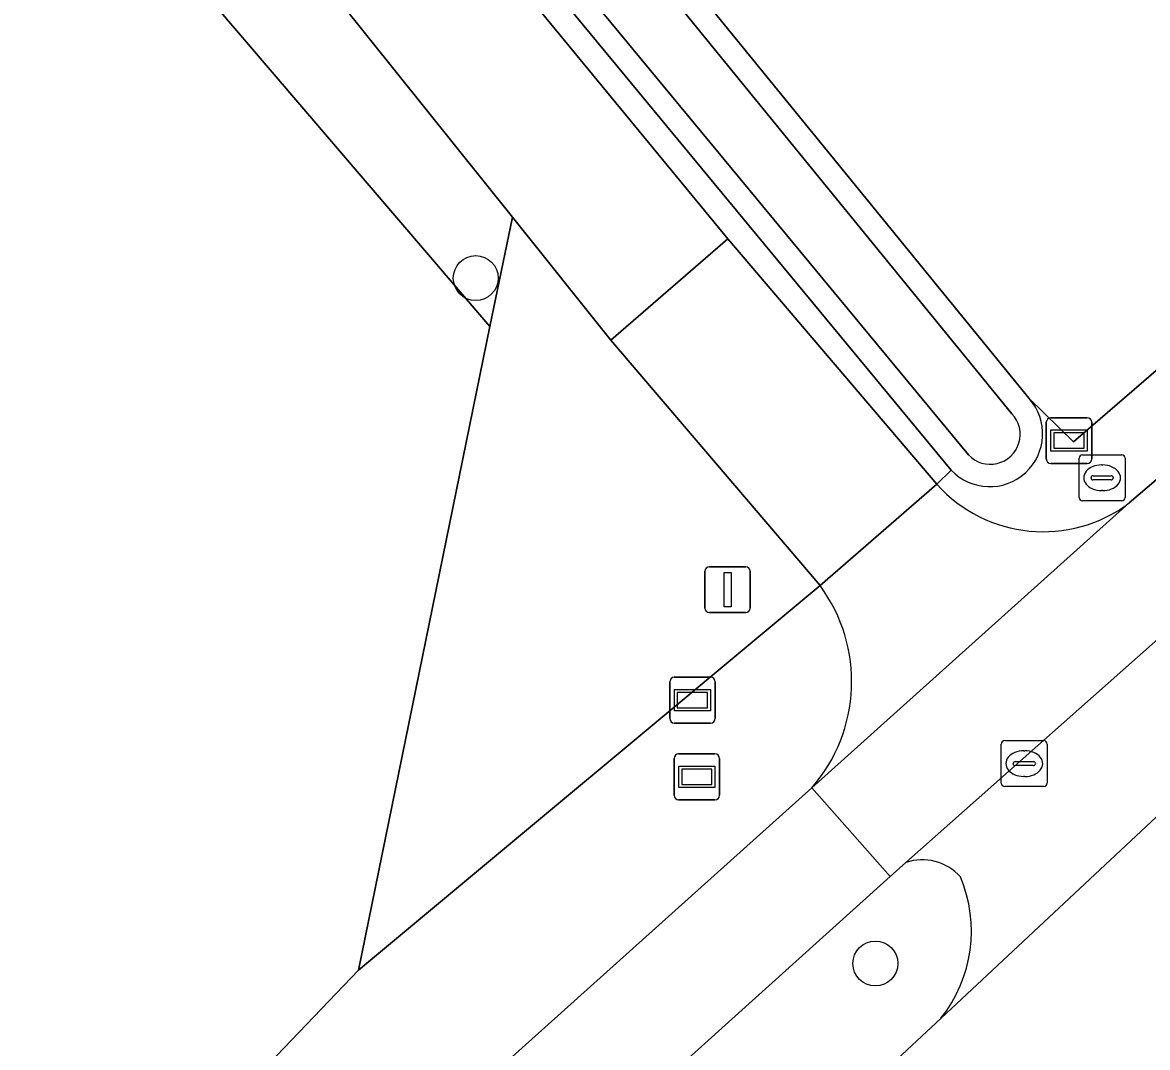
# Model space of a CAD drawing. Extents: x 156141 to 158132, y 385651 to 388333.
# Drawn here: x 156469.7 to 156494.2, y 386852.84 to 386875.18 of the extents above; entities that cross this region are included whole.
import ezdxf

# ---------------------------------------------------------------- set-up
doc = ezdxf.new("R2010")
doc.units = 0
for name, color, linetype in [('IMGEO_Afsluitpaal', 7, 'Continuous'), ('IMGEO_Berm_groen', 7, 'Continuous'), ('IMGEO_Boom', 7, 'Continuous'), ('IMGEO_Brandkraan', 7, 'Continuous'), ('IMGEO_Erf', 7, 'Continuous'), ('IMGEO_Fietspad_gesloten', 7, 'Continuous'), ('IMGEO_Gemengd_bos', 7, 'Continuous'), ('IMGEO_Groenvoorziening', 7, 'Continuous'), ('IMGEO_Informatiebord', 7, 'Continuous'), ('IMGEO_Loofbos', 7, 'Continuous'), ('IMGEO_Oever', 7, 'Continuous'), ('IMGEO_Rijbaan_lokaal_gesloten', 7, 'Continuous'), ('IMGEO_Rijbaan_lokaal_open', 7, 'Continuous'), ('IMGEO_Rioolput', 7, 'Continuous'), ('IMGEO_Verklikker', 7, 'Continuous'), ('IMGEO_Waterloop', 7, 'Continuous')]:
    doc.layers.add(name, color=color, linetype=linetype)

msp = doc.modelspace()

# ---------------------------------------------------------------- linework, layer by layer
at = {"layer": 'IMGEO_Afsluitpaal'}
for p, q in [((156484.563, 386862.419), (156484.563, 386863.219)), ((156484.563, 386863.219), (156484.563, 386862.419)), ((156484.663, 386863.319), (156485.453, 386863.319)), ((156485.453, 386863.319), (156484.663, 386863.319)), ((156485.553, 386863.219), (156485.553, 386862.419)), ((156485.553, 386862.419), (156485.553, 386863.219)), ((156485.453, 386862.319), (156484.663, 386862.319)), ((156484.663, 386862.319), (156485.453, 386862.319))]:
    msp.add_line(p, q, dxfattribs=at)
msp.add_lwpolyline([(156484.983, 386863.194), (156485.133, 386863.194), (156485.133, 386862.444), (156484.983, 386862.444), (156484.983, 386863.194)], dxfattribs=at)
for centre, start, end in [((156484.663, 386863.219), 90, 180), ((156484.663, 386863.219), 90, 180), ((156485.453, 386863.219), 0, 90), ((156485.453, 386863.219), 360, 90), ((156484.663, 386862.419), 180, 270), ((156484.663, 386862.419), 180, 270), ((156485.453, 386862.419), 270, 0), ((156485.453, 386862.419), 270, 0)]:
    msp.add_arc(centre, 0.1, start, end, dxfattribs=at)
at = {"layer": 'IMGEO_Berm_groen'}
for points in [[(156488.938, 386856.873), (156488.601, 386856.57), (156479.499, 386848.37)], [(156488.33, 386852.194), (156489.706, 386853.481)]]:
    msp.add_lwpolyline(points, dxfattribs=at)
for centre, radius, start, end in [((156489.302, 386855.83), 1.104, 41.5655, 109.2319), ((156487.313, 386855.379), 3.054, 321.5845, 22.8221)]:
    msp.add_arc(centre, radius, start, end, dxfattribs=at)
at = {"layer": 'IMGEO_Boom'}
for centre in [(156479.572, 386869.607), (156488.276, 386854.674)]:
    msp.add_circle(centre, 0.489, dxfattribs=at)
at = {"layer": 'IMGEO_Brandkraan'}
for p, q in [((156492.715, 386864.83), (156492.715, 386865.682)), ((156492.79, 386865.756), (156493.642, 386865.756)), ((156493.716, 386865.682), (156493.716, 386864.83)), ((156493.203, 386865.536), (156493.228, 386865.536)), ((156492.974, 386865.25), (156492.974, 386865.262)), ((156493.412, 386865.213), (156493.014, 386865.213)), ((156493.017, 386865.299), (156493.415, 386865.299)), ((156493.458, 386865.262), (156493.458, 386865.25)), ((156493.226, 386864.976), (156493.201, 386864.976)), ((156493.642, 386864.756), (156492.79, 386864.756))]:
    msp.add_line(p, q, dxfattribs=at)
for points in [[(156492.715, 386864.83), (156492.715, 386865.682)], [(156492.79, 386865.756), (156493.642, 386865.756)], [(156493.716, 386865.682), (156493.716, 386864.83)], [(156493.642, 386864.756), (156492.79, 386864.756)]]:
    msp.add_lwpolyline(points, dxfattribs=at)
for centre, radius, start, end in [((156492.792, 386865.68), 0.0765, 91.552, 178.448), ((156492.792, 386865.68), 0.0765, 91.552, 178.448), ((156493.64, 386865.68), 0.0765, 1.552, 88.448), ((156493.64, 386865.68), 0.0765, 1.552, 88.448), ((156493.014, 386865.259), 0.0403, 85.8775, 175.7526), ((156493.011, 386865.249), 0.0366, 178.938, 274.7102), ((156493.415, 386865.256), 0.043, 264.8664, 352.4533), ((156493.419, 386865.261), 0.0386, 1.7309, 96.639), ((156492.792, 386864.832), 0.0765, 181.552, 268.448), ((156492.792, 386864.832), 0.0765, 181.552, 268.448), ((156493.64, 386864.832), 0.0765, 271.552, 358.448), ((156493.64, 386864.832), 0.0765, 271.552, 358.448)]:
    msp.add_arc(centre, radius, start, end, dxfattribs=at)
for centre, major_axis, ratio, start_param, end_param in [((156493.202, 386865.256), (-0.387, 0.002), 0.722429, 4.712389, 7.853982), ((156493.227, 386865.256), (-0.39, 0.002), 0.717154, 1.570796, 4.712389)]:
    msp.add_ellipse(centre, major_axis=major_axis, ratio=ratio, start_param=start_param, end_param=end_param, dxfattribs=at)
at = {"layer": 'IMGEO_Erf'}
for points in [[(156532.292, 386960.323), (156527.955, 386965.366), (156517.635, 386961.628), (156489.804, 386942.873), (156486.162, 386946.33), (156484.391, 386948.01), (156484.369, 386947.991), (156452.412, 386919.929), (156445.483, 386914.469), (156453.145, 386907.642), (156456.485, 386904.292), (156457.822, 386902.951), (156459.52, 386901.113), (156462.318, 386898.087), (156485.061, 386870.461), (156489.612, 386865.117), (156489.928, 386865.425), (156474.339, 386884.287), (156460.819, 386900.985)], [(156462.67, 386902.501), (156491.629, 386866.981), (156492.59, 386866.039), (156496.923, 386869.783), (156499.971, 386872.416), (156524.931, 386894.049), (156528.865, 386897.414), (156561.896, 386926.176), (156532.292, 386960.323)]]:
    msp.add_lwpolyline(points, dxfattribs=at)
at = {"layer": 'IMGEO_Fietspad_gesloten'}
msp.add_lwpolyline([(156527.655, 386890.556), (156532.37, 386894.634), (156576.815, 386933.146), (156575.112, 386935.021), (156530.069, 386896.004), (156526.123, 386892.626), (156505.841, 386875.055), (156501.161, 386871.018), (156500, 386870.014), (156498.118, 386868.387), (156493.807, 386864.708), (156486.891, 386858.499), (156488.601, 386856.57), (156488.938, 386856.873), (156495.265, 386862.481), (156498.994, 386865.729), (156499.145, 386865.756), (156500.063, 386866.568), (156502.896, 386869.072), (156507.435, 386873.064)], close=True, dxfattribs=at)
msp.add_lwpolyline([(156479.499, 386848.37), (156488.601, 386856.57), (156486.891, 386858.499), (156478.74, 386851.184)], dxfattribs=at)
at = {"layer": 'IMGEO_Gemengd_bos'}
msp.add_lwpolyline([(156441.496, 386881.19), (156434.332, 386873.813), (156433.496, 386872.634), (156432.709, 386870.844), (156432.584, 386869.473), (156432.741, 386868.566), (156433.82, 386864.693), (156433.912, 386863.728), (156433.804, 386863.089), (156433.566, 386862.486), (156433.208, 386861.947), (156432.602, 386861.386), (156434.587, 386858.889), (156435.018, 386859.231), (156435.553, 386858.558), (156435.122, 386858.216), (156436.928, 386855.944), (156439.691, 386852.468), (156435.074, 386848.798), (156432.819, 386847.005), (156453.514, 386829.977), (156477.017, 386854.528), (156479.882, 386868.55), (156455.606, 386896.918)], close=True, dxfattribs=at)
at = {"layer": 'IMGEO_Groenvoorziening'}
for points in [[(156455.606, 386896.918), (156479.882, 386868.55), (156480.37, 386870.936), (156468.406, 386885.856), (156461.543, 386893.936), (156457.25, 386898.75)], [(156477.017, 386854.528), (156487.073, 386862.907), (156482.518, 386868.257), (156480.37, 386870.936), (156479.882, 386868.55)]]:
    msp.add_lwpolyline(points, close=True, dxfattribs=at)
for points in [[(156493.807, 386864.708), (156498.118, 386868.387), (156496.923, 386869.783), (156492.59, 386866.039), (156491.629, 386866.981)], [(156489.928, 386865.425), (156489.612, 386865.117)]]:
    msp.add_lwpolyline(points, dxfattribs=at)
for centre, radius, start, end in [((156490.767, 386866.216), 1.153, 223.3014, 41.6004), ((156491.932, 386867.198), 3.117, 221.8927, 306.9702)]:
    msp.add_arc(centre, radius, start, end, dxfattribs=at)
at = {"layer": 'IMGEO_Informatiebord'}
for p, q in [((156483.797, 386860.011), (156483.797, 386860.811)), ((156483.797, 386860.811), (156483.797, 386860.011)), ((156483.897, 386860.911), (156484.687, 386860.911)), ((156484.687, 386860.911), (156483.897, 386860.911)), ((156484.787, 386860.811), (156484.787, 386860.011)), ((156484.787, 386860.011), (156484.787, 386860.811)), ((156484.687, 386859.911), (156483.897, 386859.911)), ((156483.897, 386859.911), (156484.687, 386859.911)), ((156483.892, 386858.34), (156483.892, 386859.14)), ((156483.892, 386859.14), (156483.892, 386858.34)), ((156483.992, 386859.24), (156484.782, 386859.24)), ((156484.782, 386859.24), (156483.992, 386859.24)), ((156484.882, 386859.14), (156484.882, 386858.34)), ((156484.882, 386858.34), (156484.882, 386859.14)), ((156484.782, 386858.24), (156483.992, 386858.24)), ((156483.992, 386858.24), (156484.782, 386858.24))]:
    msp.add_line(p, q, dxfattribs=at)
for points in [[(156483.898, 386860.643), (156484.686, 386860.643), (156484.686, 386860.179), (156483.898, 386860.179), (156483.898, 386860.643)], [(156483.963, 386860.578), (156483.963, 386860.244), (156484.621, 386860.244), (156484.621, 386860.578), (156483.963, 386860.578)], [(156483.993, 386858.972), (156484.781, 386858.972), (156484.781, 386858.508), (156483.993, 386858.508), (156483.993, 386858.972)], [(156484.058, 386858.907), (156484.058, 386858.573), (156484.716, 386858.573), (156484.716, 386858.907), (156484.058, 386858.907)]]:
    msp.add_lwpolyline(points, dxfattribs=at)
for centre, start, end in [((156483.897, 386860.811), 90, 180), ((156483.897, 386860.811), 90, 180), ((156484.687, 386860.811), 0, 90), ((156484.687, 386860.811), 360, 90), ((156483.897, 386860.011), 180, 270), ((156483.897, 386860.011), 180, 270), ((156484.687, 386860.011), 270, 0), ((156484.687, 386860.011), 270, 0), ((156483.992, 386859.14), 90, 180), ((156483.992, 386859.14), 90, 180), ((156484.782, 386859.14), 0, 90), ((156484.782, 386859.14), 360, 90), ((156483.992, 386858.34), 180, 270), ((156483.992, 386858.34), 180, 270), ((156484.782, 386858.34), 270, 0), ((156484.782, 386858.34), 270, 0)]:
    msp.add_arc(centre, 0.1, start, end, dxfattribs=at)
at = {"layer": 'IMGEO_Loofbos'}
for points in [[(156487.073, 386862.907), (156477.017, 386854.528), (156453.514, 386829.977), (156438.936, 386814.747)], [(156478.74, 386851.184), (156486.891, 386858.499)]]:
    msp.add_lwpolyline(points, dxfattribs=at)
msp.add_arc((156484.236, 386860.816), 3.524, 318.8889, 36.3824, dxfattribs=at)
at = {"layer": 'IMGEO_Oever'}
for points in [[(156491.629, 386866.981), (156462.67, 386902.501)], [(156462.298, 386902.166), (156491.252, 386866.652)], [(156490.304, 386865.755), (156474.726, 386884.604), (156461.222, 386901.282)], [(156460.819, 386900.985), (156474.339, 386884.287), (156489.928, 386865.425)]]:
    msp.add_lwpolyline(points, dxfattribs=at)
for centre, radius, start, end in [((156490.767, 386866.216), 1.153, 223.3014, 41.6004), ((156490.778, 386866.203), 0.653, 223.3734, 43.4598)]:
    msp.add_arc(centre, radius, start, end, dxfattribs=at)
at = {"layer": 'IMGEO_Rijbaan_lokaal_gesloten'}
msp.add_lwpolyline([(156560.328, 386915.699), (156542.199, 386899.938), (156533.965, 386892.782), (156529.261, 386888.695), (156523.935, 386884.066), (156513.025, 386874.553), (156505.821, 386868.22), (156504.578, 386867.121), (156502.863, 386865.605), (156501.051, 386863.971), (156499.519, 386862.589), (156498.403, 386861.564), (156495.292, 386858.706), (156489.706, 386853.481), (156488.33, 386852.194), (156481.132, 386845.308), (156473.853, 386838.223)], dxfattribs=at)
msp.add_lwpolyline([(156487.073, 386862.907), (156489.612, 386865.117), (156485.061, 386870.461), (156482.518, 386868.257)], close=True, dxfattribs=at)
at = {"layer": 'IMGEO_Rijbaan_lokaal_open'}
for points in [[(156454.823, 386901.327), (156457.25, 386898.75), (156461.543, 386893.936), (156468.406, 386885.856), (156480.37, 386870.936), (156482.518, 386868.257), (156485.061, 386870.461), (156462.318, 386898.087), (156459.52, 386901.113), (156457.822, 386902.951)], [(156489.612, 386865.117), (156487.073, 386862.907)], [(156486.891, 386858.499), (156493.807, 386864.708)], [(156495.265, 386862.481), (156488.938, 386856.873)], [(156489.706, 386853.481), (156495.292, 386858.706), (156498.403, 386861.564)]]:
    msp.add_lwpolyline(points, dxfattribs=at)
for centre, radius, start, end in [((156491.932, 386867.198), 3.117, 221.8927, 306.9702), ((156484.236, 386860.816), 3.524, 318.8889, 36.3824), ((156489.302, 386855.83), 1.104, 41.5655, 109.2319), ((156487.313, 386855.379), 3.054, 321.5845, 22.8221)]:
    msp.add_arc(centre, radius, start, end, dxfattribs=at)
at = {"layer": 'IMGEO_Rioolput'}
for p, q in [((156491.019, 386858.603), (156491.019, 386859.455)), ((156491.094, 386859.529), (156491.946, 386859.529)), ((156491.507, 386859.309), (156491.532, 386859.309)), ((156492.02, 386859.455), (156492.02, 386858.603)), ((156491.321, 386859.072), (156491.719, 386859.072)), ((156491.278, 386859.023), (156491.278, 386859.035)), ((156491.716, 386858.986), (156491.318, 386858.986)), ((156491.762, 386859.035), (156491.762, 386859.023)), ((156491.53, 386858.749), (156491.505, 386858.749)), ((156491.946, 386858.529), (156491.094, 386858.529))]:
    msp.add_line(p, q, dxfattribs=at)
for points in [[(156491.019, 386858.603), (156491.019, 386859.455)], [(156491.094, 386859.529), (156491.946, 386859.529)], [(156492.02, 386859.455), (156492.02, 386858.603)], [(156491.946, 386858.529), (156491.094, 386858.529)]]:
    msp.add_lwpolyline(points, dxfattribs=at)
for centre, radius, start, end in [((156491.096, 386859.453), 0.0765, 91.552, 178.448), ((156491.096, 386859.453), 0.0765, 91.552, 178.448), ((156491.944, 386859.453), 0.0765, 1.552, 88.448), ((156491.944, 386859.453), 0.0765, 1.552, 88.448), ((156491.318, 386859.032), 0.0403, 85.8775, 175.7526), ((156491.723, 386859.034), 0.0386, 1.7309, 96.639), ((156491.315, 386859.022), 0.0366, 178.938, 274.7102), ((156491.719, 386859.029), 0.043, 264.8664, 352.4533), ((156491.096, 386858.605), 0.0765, 181.552, 268.448), ((156491.096, 386858.605), 0.0765, 181.552, 268.448), ((156491.944, 386858.605), 0.0765, 271.552, 358.448), ((156491.944, 386858.605), 0.0765, 271.552, 358.448)]:
    msp.add_arc(centre, radius, start, end, dxfattribs=at)
for centre, major_axis, ratio, start_param, end_param in [((156491.506, 386859.029), (-0.387, 0.002), 0.722429, 4.712389, 7.853982), ((156491.531, 386859.029), (-0.39, 0.002), 0.717154, 1.570796, 4.712389)]:
    msp.add_ellipse(centre, major_axis=major_axis, ratio=ratio, start_param=start_param, end_param=end_param, dxfattribs=at)
at = {"layer": 'IMGEO_Verklikker'}
for p, q in [((156492, 386865.666), (156492, 386866.466)), ((156492, 386866.466), (156492, 386865.666)), ((156492.1, 386866.566), (156492.89, 386866.566)), ((156492.89, 386866.566), (156492.1, 386866.566)), ((156492.99, 386866.466), (156492.99, 386865.666)), ((156492.99, 386865.666), (156492.99, 386866.466)), ((156492.89, 386865.566), (156492.1, 386865.566)), ((156492.1, 386865.566), (156492.89, 386865.566))]:
    msp.add_line(p, q, dxfattribs=at)
for points in [[(156492.101, 386866.298), (156492.889, 386866.298), (156492.889, 386865.834), (156492.101, 386865.834), (156492.101, 386866.298)], [(156492.166, 386866.233), (156492.166, 386865.899), (156492.824, 386865.899), (156492.824, 386866.233), (156492.166, 386866.233)]]:
    msp.add_lwpolyline(points, dxfattribs=at)
for centre, start, end in [((156492.1, 386866.466), 90, 180), ((156492.1, 386866.466), 90, 180), ((156492.89, 386866.466), 0, 90), ((156492.89, 386866.466), 360, 90), ((156492.1, 386865.666), 180, 270), ((156492.1, 386865.666), 180, 270), ((156492.89, 386865.666), 270, 0), ((156492.89, 386865.666), 270, 0)]:
    msp.add_arc(centre, 0.1, start, end, dxfattribs=at)
at = {"layer": 'IMGEO_Waterloop'}
for points in [[(156491.252, 386866.652), (156462.298, 386902.166)], [(156461.222, 386901.282), (156474.726, 386884.604), (156490.304, 386865.755)]]:
    msp.add_lwpolyline(points, dxfattribs=at)
msp.add_arc((156490.778, 386866.203), 0.653, 223.3734, 43.4598, dxfattribs=at)

doc.saveas('drawing.dxf')
